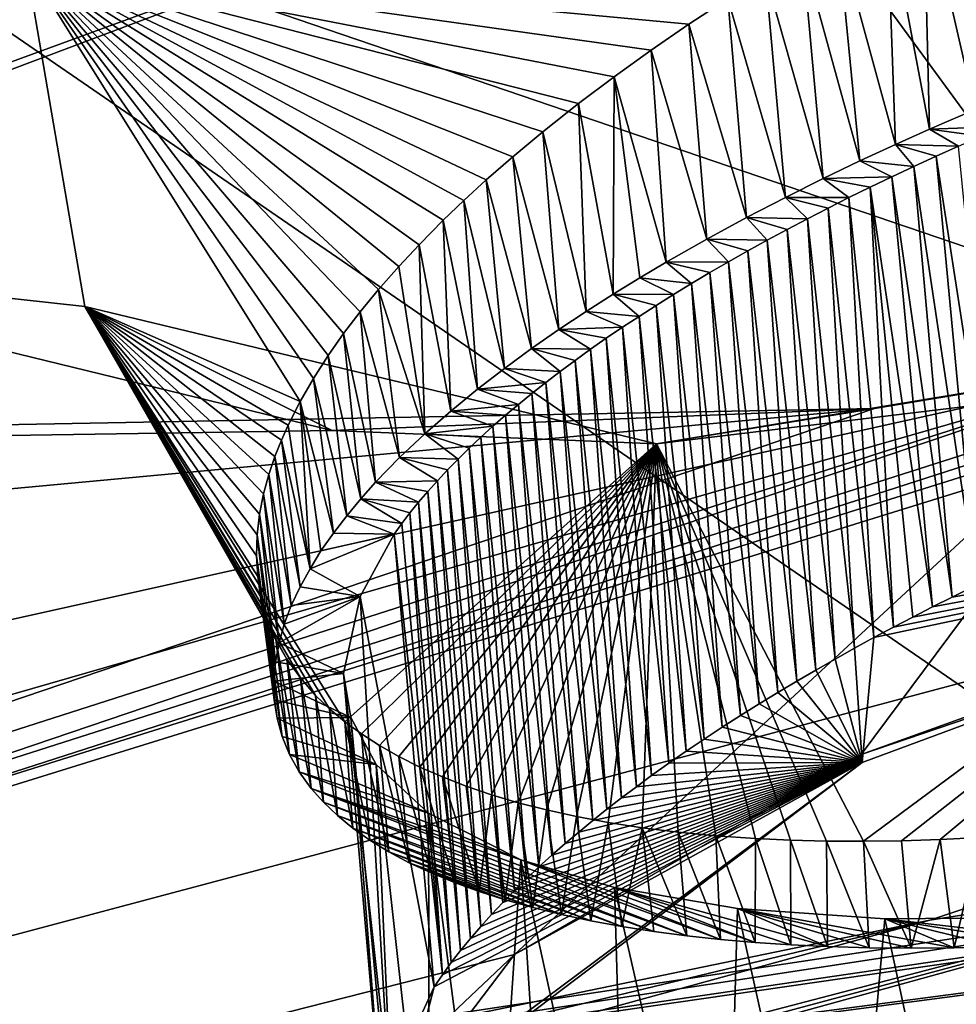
# Model space of a CAD drawing. Header units: metres. Extents: x -147 to 294, y -23 to 81.
# Tile 614 of 656: x 253.68 to 255.16, y 23.64 to 25.2. Entities that reach past the tile are written whole.
import ezdxf

# ---------------------------------------------------------------- set-up
doc = ezdxf.new("R2010")
doc.units = ezdxf.units.M
doc.layers.add('solid_AVA_153', color=7, linetype='CONTINUOUS')

msp = doc.modelspace()

# ---------------------------------------------------------------- linework, layer by layer
at = {"layer": 'solid_AVA_153'}
for points in [[(245.740753, 29.875259, 252.498108), (255.872147, 32.092327, 247.658936), (261.163055, 24.346018, 265.416931)], [(245.740753, 29.875259, 252.498108), (261.163055, 24.346018, 265.416931), (248.68512, 21.944908, 269.990875)], [(255.469574, 24.647493, 173.193665), (254.810135, 25.548954, 170.504013), (261.685242, 28.874174, 167.374313)], [(255.149704, 26.816608, 173.930328), (248.347488, 25.424021, 173.18956), (248.696106, 25.092535, 174.350418)], [(255.149704, 26.816608, 173.930328), (248.654556, 24.796219, 175.164749), (248.363754, 24.45566, 175.959778)], [(254.904739, 26.646141, 174.206131), (255.149704, 26.816608, 173.930328), (248.363754, 24.45566, 175.959778)], [(255.149704, 26.816608, 173.930328), (248.696106, 25.092535, 174.350418), (248.654556, 24.796219, 175.164749)], [(249.014893, 22.539951, 182.073135), (249.05011, 22.516636, 182.166321), (261.893036, 26.654608, 178.844009)], [(257.01651, 25.022217, 179.930618), (249.014893, 22.539951, 182.073135), (261.893036, 26.654608, 178.844009)], [(260.505249, 25.566227, 180.812683), (261.893036, 26.654608, 178.844009), (249.05011, 22.516636, 182.166321)], [(253.99968, 26.257708, 174.621658), (254.904739, 26.646141, 174.206131), (248.363754, 24.45566, 175.959778)], [(253.333679, 25.839958, 175.292038), (253.99968, 26.257708, 174.621658), (248.363754, 24.45566, 175.959778)], [(253.15242, 25.526241, 268.069061), (257.486084, 24.049305, 271.68219), (259.603485, 26.020325, 267.68631)], [(255.120041, 23.769321, 182.246689), (260.505249, 25.566227, 180.812683), (249.05011, 22.516636, 182.166321)], [(255.871292, 23.887583, 182.401062), (260.505249, 25.566227, 180.812683), (255.120041, 23.769321, 182.246689)], [(254.810135, 25.548954, 170.504013), (247.894745, 23.019987, 172.64035), (251.577148, 25.316963, 168.867508)], [(247.99472, 22.985041, 172.805603), (247.894745, 23.019987, 172.64035), (254.810135, 25.548954, 170.504013)], [(247.99472, 22.985041, 172.805603), (254.810135, 25.548954, 170.504013), (255.469574, 24.647493, 173.193665)], [(253.15242, 25.526241, 268.069061), (252.180923, 23.272293, 272.635956), (255.693512, 23.78021, 272.032593)], [(253.15242, 25.526241, 268.069061), (255.693512, 23.78021, 272.032593), (257.486084, 24.049305, 271.68219)], [(253.687149, 25.287249, 176.168106), (252.946671, 25.442703, 176.111176), (253.026169, 24.824734, 177.86409)], [(255.165482, 25.440357, 174.883621), (255.110001, 25.411228, 174.90802), (255.191833, 25.053814, 174.810867)], [(255.110001, 25.411228, 174.90802), (255.051834, 25.379673, 174.935944), (255.119461, 25.022686, 174.845108)], [(255.110001, 25.411228, 174.90802), (255.119461, 25.022686, 174.845108), (255.191833, 25.053814, 174.810867)], [(255.051834, 25.379673, 174.935944), (254.973602, 25.335527, 174.977509), (255.065323, 24.998493, 174.873169)], [(255.051834, 25.379673, 174.935944), (255.065323, 24.998493, 174.873169), (255.119461, 25.022686, 174.845108)], [(254.973602, 25.335527, 174.977509), (254.918045, 25.302921, 175.01001), (255.009186, 24.972517, 174.904709)], [(254.973602, 25.335527, 174.977509), (255.009186, 24.972517, 174.904709), (255.065323, 24.998493, 174.873169)], [(254.918045, 25.302921, 175.01001), (254.859711, 25.267479, 175.046997), (254.951065, 24.944683, 174.939911)], [(254.918045, 25.302921, 175.01001), (254.951065, 24.944683, 174.939911), (255.009186, 24.972517, 174.904709)], [(253.780853, 24.741802, 177.579666), (253.687149, 25.287249, 176.168106), (253.026169, 24.824734, 177.86409)], [(253.687149, 25.287249, 176.168106), (254.121841, 24.591238, 176.05545), (254.142853, 24.627647, 175.986374)], [(253.780853, 24.741802, 177.579666), (254.121841, 24.591238, 176.05545), (253.687149, 25.287249, 176.168106)], [(253.687149, 25.287249, 176.168106), (254.142853, 24.627647, 175.986374), (254.166321, 24.664101, 175.918961)], [(253.687149, 25.287249, 176.168106), (254.166321, 24.664101, 175.918961), (254.190887, 24.698963, 175.856277)], [(253.687149, 25.287249, 176.168106), (254.190887, 24.698963, 175.856277), (254.217178, 24.733433, 175.795853)], [(253.687149, 25.287249, 176.168106), (254.217178, 24.733433, 175.795853), (254.246262, 24.768888, 175.735199)], [(253.687149, 25.287249, 176.168106), (254.246262, 24.768888, 175.735199), (254.278122, 24.805185, 175.674759)], [(253.687149, 25.287249, 176.168106), (254.278122, 24.805185, 175.674759), (254.310394, 24.839758, 175.618652)], [(253.687149, 25.287249, 176.168106), (254.310394, 24.839758, 175.618652), (254.348816, 24.878527, 175.557449)], [(253.687149, 25.287249, 176.168106), (254.348816, 24.878527, 175.557449), (254.381271, 24.90963, 175.50975)], [(253.687149, 25.287249, 176.168106), (254.381271, 24.90963, 175.50975), (254.417007, 24.942389, 175.460861)], [(253.687149, 25.287249, 176.168106), (254.417007, 24.942389, 175.460861), (254.458923, 24.979038, 175.4077)], [(253.687149, 25.287249, 176.168106), (254.458923, 24.979038, 175.4077), (254.506531, 25.018688, 175.352051)], [(253.687149, 25.287249, 176.168106), (254.506531, 25.018688, 175.352051), (254.563309, 25.063627, 175.291275)], [(253.687149, 25.287249, 176.168106), (254.563309, 25.063627, 175.291275), (254.619553, 25.105932, 175.236313)], [(253.687149, 25.287249, 176.168106), (254.619553, 25.105932, 175.236313), (254.678375, 25.14813, 175.183655)], [(253.687149, 25.287249, 176.168106), (254.678375, 25.14813, 175.183655), (254.738205, 25.189177, 175.134598)], [(253.687149, 25.287249, 176.168106), (254.738205, 25.189177, 175.134598), (254.799759, 25.229652, 175.088333)], [(254.859711, 25.267479, 175.046997), (254.799759, 25.229652, 175.088333), (254.891129, 24.914831, 174.979355)], [(254.859711, 25.267479, 175.046997), (254.891129, 24.914831, 174.979355), (254.951065, 24.944683, 174.939911)], [(254.799759, 25.229652, 175.088333), (254.738205, 25.189177, 175.134598), (254.829559, 24.882874, 175.023392)], [(254.799759, 25.229652, 175.088333), (254.829559, 24.882874, 175.023392), (254.891129, 24.914831, 174.979355)], [(254.738205, 25.189177, 175.134598), (254.678375, 25.14813, 175.183655), (254.76651, 24.848747, 175.072342)], [(254.738205, 25.189177, 175.134598), (254.76651, 24.848747, 175.072342), (254.829559, 24.882874, 175.023392)], [(254.678375, 25.14813, 175.183655), (254.619553, 25.105932, 175.236313), (254.702042, 24.812067, 175.127274)], [(254.678375, 25.14813, 175.183655), (254.702042, 24.812067, 175.127274), (254.76651, 24.848747, 175.072342)], [(254.619553, 25.105932, 175.236313), (254.563309, 25.063627, 175.291275), (254.618011, 24.761309, 175.206955)], [(254.619553, 25.105932, 175.236313), (254.618011, 24.761309, 175.206955), (254.660278, 24.787338, 175.165512)], [(254.619553, 25.105932, 175.236313), (254.660278, 24.787338, 175.165512), (254.702042, 24.812067, 175.127274)], [(254.563309, 25.063627, 175.291275), (254.506531, 25.018688, 175.352051), (254.57518, 24.734035, 175.251419)], [(254.563309, 25.063627, 175.291275), (254.57518, 24.734035, 175.251419), (254.618011, 24.761309, 175.206955)], [(255.191833, 25.053814, 174.810867), (255.119461, 25.022686, 174.845108), (255.238068, 25.027166, 174.910797)], [(255.119461, 25.022686, 174.845108), (255.20163, 25.0116, 174.927795), (255.238068, 25.027166, 174.910797)], [(257.01651, 25.022217, 179.930618), (256.058655, 24.751072, 180.049469), (249.014893, 22.539951, 182.073135)], [(254.506531, 25.018688, 175.352051), (254.458923, 24.979038, 175.4077), (254.532135, 24.705372, 175.299545)], [(254.506531, 25.018688, 175.352051), (254.532135, 24.705372, 175.299545), (254.57518, 24.734035, 175.251419)], [(255.119461, 25.022686, 174.845108), (255.065323, 24.998493, 174.873169), (255.165543, 24.995829, 174.945572)], [(255.119461, 25.022686, 174.845108), (255.165543, 24.995829, 174.945572), (255.20163, 25.0116, 174.927795)], [(255.065323, 24.998493, 174.873169), (255.009186, 24.972517, 174.904709), (255.094589, 24.963747, 174.983459)], [(255.065323, 24.998493, 174.873169), (255.094589, 24.963747, 174.983459), (255.129837, 24.979872, 174.964142)], [(255.065323, 24.998493, 174.873169), (255.129837, 24.979872, 174.964142), (255.165543, 24.995829, 174.945572)], [(255.165543, 24.995829, 174.945572), (255.129837, 24.979872, 174.964142), (255.2323, 24.318575, 174.772888)], [(255.129837, 24.979872, 174.964142), (255.094589, 24.963747, 174.983459), (255.193817, 24.300148, 174.792679)], [(255.129837, 24.979872, 174.964142), (255.193817, 24.300148, 174.792679), (255.2323, 24.318575, 174.772888)], [(254.458923, 24.979038, 175.4077), (254.417007, 24.942389, 175.460861), (254.488876, 24.675262, 175.351471)], [(254.458923, 24.979038, 175.4077), (254.488876, 24.675262, 175.351471), (254.532135, 24.705372, 175.299545)], [(255.009186, 24.972517, 174.904709), (254.951065, 24.944683, 174.939911), (255.05983, 24.947475, 175.00354)], [(255.009186, 24.972517, 174.904709), (255.05983, 24.947475, 175.00354), (255.094589, 24.963747, 174.983459)], [(255.094589, 24.963747, 174.983459), (255.05983, 24.947475, 175.00354), (255.155411, 24.281317, 174.813568)], [(255.094589, 24.963747, 174.983459), (255.155411, 24.281317, 174.813568), (255.193817, 24.300148, 174.792679)], [(250.63855, 23.058212, 272.864594), (263.212952, 24.71176, 270.717133), (263.091797, 24.939114, 270.388306)], [(252.180923, 23.272293, 272.635956), (250.63855, 23.058212, 272.864594), (263.091797, 24.939114, 270.388306)], [(257.486084, 24.049305, 271.68219), (252.180923, 23.272293, 272.635956), (263.091797, 24.939114, 270.388306)], [(254.417007, 24.942389, 175.460861), (254.381271, 24.90963, 175.50975), (254.445587, 24.643717, 175.407333)], [(254.417007, 24.942389, 175.460861), (254.445587, 24.643717, 175.407333), (254.488876, 24.675262, 175.351471)], [(254.951065, 24.944683, 174.939911), (254.891129, 24.914831, 174.979355), (254.991867, 24.914528, 175.045853)], [(254.951065, 24.944683, 174.939911), (255.025589, 24.931072, 175.024323), (255.05983, 24.947475, 175.00354)], [(254.951065, 24.944683, 174.939911), (254.991867, 24.914528, 175.045853), (255.025589, 24.931072, 175.024323)], [(255.05983, 24.947475, 175.00354), (255.025589, 24.931072, 175.024323), (255.124283, 24.265709, 174.831421)], [(255.05983, 24.947475, 175.00354), (255.124283, 24.265709, 174.831421), (255.155411, 24.281317, 174.813568)], [(255.025589, 24.931072, 175.024323), (254.991867, 24.914528, 175.045853), (255.062241, 24.233629, 174.869537)], [(255.025589, 24.931072, 175.024323), (255.062241, 24.233629, 174.869537), (255.093231, 24.249817, 174.850052)], [(255.025589, 24.931072, 175.024323), (255.093231, 24.249817, 174.850052), (255.124283, 24.265709, 174.831421)], [(254.381271, 24.90963, 175.50975), (254.348816, 24.878527, 175.557449), (254.402908, 24.610647, 175.467789)], [(254.381271, 24.90963, 175.50975), (254.402908, 24.610647, 175.467789), (254.445587, 24.643717, 175.407333)], [(254.891129, 24.914831, 174.979355), (254.829559, 24.882874, 175.023392), (254.92598, 24.881035, 175.091125)], [(254.891129, 24.914831, 174.979355), (254.92598, 24.881035, 175.091125), (254.958649, 24.897844, 175.06813)], [(254.891129, 24.914831, 174.979355), (254.958649, 24.897844, 175.06813), (254.991867, 24.914528, 175.045853)], [(254.991867, 24.914528, 175.045853), (254.958649, 24.897844, 175.06813), (255.031342, 24.21714, 174.889862)], [(254.991867, 24.914528, 175.045853), (255.031342, 24.21714, 174.889862), (255.062241, 24.233629, 174.869537)], [(254.958649, 24.897844, 175.06813), (254.92598, 24.881035, 175.091125), (255.000519, 24.200346, 174.911087)], [(254.958649, 24.897844, 175.06813), (255.000519, 24.200346, 174.911087), (255.031342, 24.21714, 174.889862)], [(254.348816, 24.878527, 175.557449), (254.310394, 24.839758, 175.618652), (254.360535, 24.576069, 175.532639)], [(254.348816, 24.878527, 175.557449), (254.360535, 24.576069, 175.532639), (254.402908, 24.610647, 175.467789)], [(254.829559, 24.882874, 175.023392), (254.76651, 24.848747, 175.072342), (254.862305, 24.84709, 175.139175)], [(254.829559, 24.882874, 175.023392), (254.862305, 24.84709, 175.139175), (254.89386, 24.864113, 175.114807)], [(254.829559, 24.882874, 175.023392), (254.89386, 24.864113, 175.114807), (254.92598, 24.881035, 175.091125)], [(254.92598, 24.881035, 175.091125), (254.89386, 24.864113, 175.114807), (254.969803, 24.183239, 174.933212)], [(254.92598, 24.881035, 175.091125), (254.969803, 24.183239, 174.933212), (255.000519, 24.200346, 174.911087)], [(254.89386, 24.864113, 175.114807), (254.862305, 24.84709, 175.139175), (254.939255, 24.16585, 174.956223)], [(254.89386, 24.864113, 175.114807), (254.939255, 24.16585, 174.956223), (254.969803, 24.183239, 174.933212)], [(254.310394, 24.839758, 175.618652), (254.278122, 24.805185, 175.674759), (254.319412, 24.53998, 175.602478)], [(254.310394, 24.839758, 175.618652), (254.319412, 24.53998, 175.602478), (254.360535, 24.576069, 175.532639)], [(254.76651, 24.848747, 175.072342), (254.702042, 24.812067, 175.127274), (254.800995, 24.812794, 175.18985)], [(254.76651, 24.848747, 175.072342), (254.800995, 24.812794, 175.18985), (254.831345, 24.829981, 175.164185)], [(254.76651, 24.848747, 175.072342), (254.831345, 24.829981, 175.164185), (254.862305, 24.84709, 175.139175)], [(254.862305, 24.84709, 175.139175), (254.831345, 24.829981, 175.164185), (254.908981, 24.148212, 174.980042)], [(254.862305, 24.84709, 175.139175), (254.908981, 24.148212, 174.980042), (254.939255, 24.16585, 174.956223)], [(254.172516, 24.545462, 179.389053), (253.026169, 24.824734, 177.86409), (248.363754, 24.45566, 175.959778)], [(253.780853, 24.741802, 177.579666), (253.026169, 24.824734, 177.86409), (254.172516, 24.545462, 179.389053)], [(254.831345, 24.829981, 175.164185), (254.800995, 24.812794, 175.18985), (254.878998, 24.130331, 175.004715)], [(254.831345, 24.829981, 175.164185), (254.878998, 24.130331, 175.004715), (254.908981, 24.148212, 174.980042)], [(254.702042, 24.812067, 175.127274), (254.660278, 24.787338, 175.165512), (254.742218, 24.778265, 175.242935)], [(254.702042, 24.812067, 175.127274), (254.771271, 24.795547, 175.21611), (254.800995, 24.812794, 175.18985)], [(254.702042, 24.812067, 175.127274), (254.742218, 24.778265, 175.242935), (254.771271, 24.795547, 175.21611)], [(254.800995, 24.812794, 175.18985), (254.771271, 24.795547, 175.21611), (254.849319, 24.112202, 175.030243)], [(254.800995, 24.812794, 175.18985), (254.849319, 24.112202, 175.030243), (254.878998, 24.130331, 175.004715)], [(254.278122, 24.805185, 175.674759), (254.246262, 24.768888, 175.735199), (254.319412, 24.53998, 175.602478)], [(254.771271, 24.795547, 175.21611), (254.742218, 24.778265, 175.242935), (254.819946, 24.093832, 175.056641)], [(254.771271, 24.795547, 175.21611), (254.819946, 24.093832, 175.056641), (254.849319, 24.112202, 175.030243)], [(254.660278, 24.787338, 175.165512), (254.618011, 24.761309, 175.206955), (254.713852, 24.760954, 175.270325)], [(254.660278, 24.787338, 175.165512), (254.713852, 24.760954, 175.270325), (254.742218, 24.778265, 175.242935)], [(254.742218, 24.778265, 175.242935), (254.713852, 24.760954, 175.270325), (254.790939, 24.075224, 175.083908)], [(254.742218, 24.778265, 175.242935), (254.790939, 24.075224, 175.083908), (254.819946, 24.093832, 175.056641)], [(254.246262, 24.768888, 175.735199), (254.217178, 24.733433, 175.795853), (254.279587, 24.502369, 175.677414)], [(254.246262, 24.768888, 175.735199), (254.279587, 24.502369, 175.677414), (254.319412, 24.53998, 175.602478)], [(254.618011, 24.761309, 175.206955), (254.57518, 24.734035, 175.251419), (254.659119, 24.726254, 175.326752)], [(254.618011, 24.761309, 175.206955), (254.659119, 24.726254, 175.326752), (254.686142, 24.743616, 175.298264)], [(254.618011, 24.761309, 175.206955), (254.686142, 24.743616, 175.298264), (254.713852, 24.760954, 175.270325)], [(254.713852, 24.760954, 175.270325), (254.686142, 24.743616, 175.298264), (254.762283, 24.056377, 175.112076)], [(254.713852, 24.760954, 175.270325), (254.762283, 24.056377, 175.112076), (254.790939, 24.075224, 175.083908)], [(255.032181, 24.580008, 179.853287), (249.014893, 22.539951, 182.073135), (256.058655, 24.751072, 180.049469)], [(254.686722, 24.524265, 178.751083), (255.032181, 24.580008, 179.853287), (256.058655, 24.751072, 180.049469)], [(256.094147, 24.694483, 179.251236), (254.686722, 24.524265, 178.751083), (256.058655, 24.751072, 180.049469)], [(254.686722, 24.524265, 178.751083), (253.780853, 24.741802, 177.579666), (254.172516, 24.545462, 179.389053)], [(253.780853, 24.741802, 177.579666), (254.192825, 24.083929, 177.297302), (254.168655, 24.104258, 177.232056)], [(254.686722, 24.524265, 178.751083), (254.192825, 24.083929, 177.297302), (253.780853, 24.741802, 177.579666)], [(253.780853, 24.741802, 177.579666), (254.168655, 24.104258, 177.232056), (254.146515, 24.125673, 177.165604)], [(253.780853, 24.741802, 177.579666), (254.146515, 24.125673, 177.165604), (254.122314, 24.153343, 177.082703)], [(253.780853, 24.741802, 177.579666), (254.122314, 24.153343, 177.082703), (254.101089, 24.183193, 176.996643)], [(253.780853, 24.741802, 177.579666), (254.101089, 24.183193, 176.996643), (254.083435, 24.214825, 176.908829)], [(253.780853, 24.741802, 177.579666), (254.083435, 24.214825, 176.908829), (254.069778, 24.247644, 176.82103)], [(253.780853, 24.741802, 177.579666), (254.069778, 24.247644, 176.82103), (254.060257, 24.280975, 176.735031)], [(253.780853, 24.741802, 177.579666), (254.060257, 24.280975, 176.735031), (254.054703, 24.314062, 176.652634)], [(253.780853, 24.741802, 177.579666), (254.054703, 24.314062, 176.652634), (254.052658, 24.346746, 176.574158)], [(253.780853, 24.741802, 177.579666), (254.052658, 24.346746, 176.574158), (254.053696, 24.379805, 176.497665)], [(253.780853, 24.741802, 177.579666), (254.053696, 24.379805, 176.497665), (254.057571, 24.412693, 176.424011)], [(253.780853, 24.741802, 177.579666), (254.057571, 24.412693, 176.424011), (254.063919, 24.444801, 176.354095)], [(253.780853, 24.741802, 177.579666), (254.063919, 24.444801, 176.354095), (254.072235, 24.4755, 176.288834)], [(253.780853, 24.741802, 177.579666), (254.072235, 24.4755, 176.288834), (254.08194, 24.504152, 176.22905)], [(253.780853, 24.741802, 177.579666), (254.08194, 24.504152, 176.22905), (254.09227, 24.530111, 176.175919)], [(253.780853, 24.741802, 177.579666), (254.09227, 24.530111, 176.175919), (254.102814, 24.553665, 176.128754)], [(253.780853, 24.741802, 177.579666), (254.102814, 24.553665, 176.128754), (254.121841, 24.591238, 176.05545)], [(254.217178, 24.733433, 175.795853), (254.190887, 24.698963, 175.856277), (254.241379, 24.463242, 175.75766)], [(254.217178, 24.733433, 175.795853), (254.241379, 24.463242, 175.75766), (254.279587, 24.502369, 175.677414)], [(254.57518, 24.734035, 175.251419), (254.532135, 24.705372, 175.299545), (254.632751, 24.708862, 175.355774)], [(254.57518, 24.734035, 175.251419), (254.632751, 24.708862, 175.355774), (254.659119, 24.726254, 175.326752)], [(254.686142, 24.743616, 175.298264), (254.659119, 24.726254, 175.326752), (254.734024, 24.0373, 175.141144)], [(254.686142, 24.743616, 175.298264), (254.734024, 24.0373, 175.141144), (254.762283, 24.056377, 175.112076)], [(254.659119, 24.726254, 175.326752), (254.632751, 24.708862, 175.355774), (254.706177, 24.017992, 175.171127)], [(254.659119, 24.726254, 175.326752), (254.706177, 24.017992, 175.171127), (254.734024, 24.0373, 175.141144)], [(249.415527, 22.556046, 273.432495), (263.212952, 24.71176, 270.717133), (249.170364, 22.859091, 273.062561)], [(250.63855, 23.058212, 272.864594), (249.170364, 22.859091, 273.062561), (263.212952, 24.71176, 270.717133)], [(249.415527, 22.556046, 273.432495), (263.323822, 24.385984, 270.942291), (263.212952, 24.71176, 270.717133)], [(254.190887, 24.698963, 175.856277), (254.166321, 24.664101, 175.918961), (254.218216, 24.437113, 175.812897)], [(254.190887, 24.698963, 175.856277), (254.218216, 24.437113, 175.812897), (254.241379, 24.463242, 175.75766)], [(254.532135, 24.705372, 175.299545), (254.488876, 24.675262, 175.351471), (254.582077, 24.674006, 175.415497)], [(254.532135, 24.705372, 175.299545), (254.607071, 24.691446, 175.385361), (254.632751, 24.708862, 175.355774)], [(254.532135, 24.705372, 175.299545), (254.582077, 24.674006, 175.415497), (254.607071, 24.691446, 175.385361)], [(254.632751, 24.708862, 175.355774), (254.607071, 24.691446, 175.385361), (254.678787, 23.998461, 175.202042)], [(254.632751, 24.708862, 175.355774), (254.678787, 23.998461, 175.202042), (254.706177, 24.017992, 175.171127)], [(254.607071, 24.691446, 175.385361), (254.582077, 24.674006, 175.415497), (254.654861, 23.980915, 175.230316)], [(254.607071, 24.691446, 175.385361), (254.654861, 23.980915, 175.230316), (254.678787, 23.998461, 175.202042)], [(256.094147, 24.694483, 179.251236), (255.014969, 23.894445, 178.333359), (254.686722, 24.524265, 178.751083)], [(256.094147, 24.694483, 179.251236), (255.074905, 23.895306, 178.373978), (255.014969, 23.894445, 178.333359)], [(256.094147, 24.694483, 179.251236), (255.136261, 23.89728, 178.412888), (255.074905, 23.895306, 178.373978)], [(256.094147, 24.694483, 179.251236), (255.199142, 23.900385, 178.450134), (255.136261, 23.89728, 178.412888)], [(254.488876, 24.675262, 175.351471), (254.445587, 24.643717, 175.407333), (254.53418, 24.639076, 175.477356)], [(254.488876, 24.675262, 175.351471), (254.53418, 24.639076, 175.477356), (254.557755, 24.656538, 175.446167)], [(254.488876, 24.675262, 175.351471), (254.557755, 24.656538, 175.446167), (254.582077, 24.674006, 175.415497)], [(254.582077, 24.674006, 175.415497), (254.557755, 24.656538, 175.446167), (254.631332, 23.963202, 175.259354)], [(254.582077, 24.674006, 175.415497), (254.631332, 23.963202, 175.259354), (254.654861, 23.980915, 175.230316)], [(254.166321, 24.664101, 175.918961), (254.142853, 24.627647, 175.986374), (254.195877, 24.410257, 175.870697)], [(254.166321, 24.664101, 175.918961), (254.195877, 24.410257, 175.870697), (254.218216, 24.437113, 175.812897)], [(254.557755, 24.656538, 175.446167), (254.53418, 24.639076, 175.477356), (254.608231, 23.945322, 175.289154)], [(254.557755, 24.656538, 175.446167), (254.608231, 23.945322, 175.289154), (254.631332, 23.963202, 175.259354)], [(255.469574, 24.647493, 173.193665), (247.502975, 21.945267, 175.524384), (248.01416, 22.25729, 174.922226)], [(254.461899, 23.714912, 174.973434), (247.502975, 21.945267, 175.524384), (255.469574, 24.647493, 173.193665)], [(247.99472, 22.985041, 172.805603), (255.469574, 24.647493, 173.193665), (248.263641, 22.570671, 174.169067)], [(255.469574, 24.647493, 173.193665), (248.01416, 22.25729, 174.922226), (248.263641, 22.570671, 174.169067)], [(254.445587, 24.643717, 175.407333), (254.402908, 24.610647, 175.467789), (254.511337, 24.621635, 175.509018)], [(254.445587, 24.643717, 175.407333), (254.511337, 24.621635, 175.509018), (254.53418, 24.639076, 175.477356)], [(255.011337, 24.032179, 174.490723), (254.461899, 23.714912, 174.973434), (255.469574, 24.647493, 173.193665)], [(254.53418, 24.639076, 175.477356), (254.511337, 24.621635, 175.509018), (254.585617, 23.927288, 175.319717)], [(254.53418, 24.639076, 175.477356), (254.585617, 23.927288, 175.319717), (254.608231, 23.945322, 175.289154)], [(256.346741, 24.486605, 174.180756), (255.011337, 24.032179, 174.490723), (255.469574, 24.647493, 173.193665)], [(254.142853, 24.627647, 175.986374), (254.121841, 24.591238, 176.05545), (254.174576, 24.382755, 175.931)], [(254.142853, 24.627647, 175.986374), (254.174576, 24.382755, 175.931), (254.195877, 24.410257, 175.870697)], [(254.402908, 24.610647, 175.467789), (254.489258, 24.604214, 175.541138), (254.511337, 24.621635, 175.509018)], [(254.511337, 24.621635, 175.509018), (254.489258, 24.604214, 175.541138), (254.563507, 23.909115, 175.351028)], [(254.511337, 24.621635, 175.509018), (254.563507, 23.909115, 175.351028), (254.585617, 23.927288, 175.319717)], [(254.402908, 24.610647, 175.467789), (254.360535, 24.576069, 175.532639), (254.467911, 24.586813, 175.573746)], [(254.402908, 24.610647, 175.467789), (254.467911, 24.586813, 175.573746), (254.489258, 24.604214, 175.541138)], [(254.121841, 24.591238, 176.05545), (254.102814, 24.553665, 176.128754), (254.137573, 24.326374, 176.05925)], [(254.121841, 24.591238, 176.05545), (254.137573, 24.326374, 176.05925), (254.154953, 24.354755, 175.993835)], [(254.121841, 24.591238, 176.05545), (254.154953, 24.354755, 175.993835), (254.174576, 24.382755, 175.931)], [(254.489258, 24.604214, 175.541138), (254.467911, 24.586813, 175.573746), (254.541931, 23.890814, 175.383072)], [(254.489258, 24.604214, 175.541138), (254.541931, 23.890814, 175.383072), (254.563507, 23.909115, 175.351028)], [(255.032181, 24.580008, 179.853287), (248.363754, 24.45566, 175.959778), (247.275711, 23.859175, 177.040359)], [(255.032181, 24.580008, 179.853287), (247.275711, 23.859175, 177.040359), (249.014893, 22.539951, 182.073135)], [(255.032181, 24.580008, 179.853287), (254.172516, 24.545462, 179.389053), (248.363754, 24.45566, 175.959778)], [(254.686722, 24.524265, 178.751083), (254.172516, 24.545462, 179.389053), (255.032181, 24.580008, 179.853287)], [(254.360535, 24.576069, 175.532639), (254.319412, 24.53998, 175.602478), (254.42746, 24.552082, 175.64032)], [(254.360535, 24.576069, 175.532639), (254.447311, 24.569435, 175.606796), (254.467911, 24.586813, 175.573746)], [(254.360535, 24.576069, 175.532639), (254.42746, 24.552082, 175.64032), (254.447311, 24.569435, 175.606796)], [(254.467911, 24.586813, 175.573746), (254.447311, 24.569435, 175.606796), (254.520935, 23.872387, 175.415848)], [(254.467911, 24.586813, 175.573746), (254.520935, 23.872387, 175.415848), (254.541931, 23.890814, 175.383072)], [(254.447311, 24.569435, 175.606796), (254.42746, 24.552082, 175.64032), (254.500519, 23.853844, 175.449356)], [(254.447311, 24.569435, 175.606796), (254.500519, 23.853844, 175.449356), (254.520935, 23.872387, 175.415848)], [(254.102814, 24.553665, 176.128754), (254.09227, 24.530111, 176.175919), (254.137573, 24.326374, 176.05925)], [(254.319412, 24.53998, 175.602478), (254.40834, 24.534754, 175.674286), (254.42746, 24.552082, 175.64032)], [(254.42746, 24.552082, 175.64032), (254.40834, 24.534754, 175.674286), (254.480713, 23.835192, 175.483612)], [(254.42746, 24.552082, 175.64032), (254.480713, 23.835192, 175.483612), (254.500519, 23.853844, 175.449356)], [(254.09227, 24.530111, 176.175919), (254.08194, 24.504152, 176.22905), (254.12178, 24.297438, 176.127304)], [(254.09227, 24.530111, 176.175919), (254.12178, 24.297438, 176.127304), (254.137573, 24.326374, 176.05925)], [(254.319412, 24.53998, 175.602478), (254.279587, 24.502369, 175.677414), (254.372375, 24.500185, 175.743576)], [(254.319412, 24.53998, 175.602478), (254.372375, 24.500185, 175.743576), (254.389984, 24.51745, 175.708725)], [(254.319412, 24.53998, 175.602478), (254.389984, 24.51745, 175.708725), (254.40834, 24.534754, 175.674286)], [(254.40834, 24.534754, 175.674286), (254.389984, 24.51745, 175.708725), (254.461548, 23.816435, 175.51857)], [(254.40834, 24.534754, 175.674286), (254.461548, 23.816435, 175.51857), (254.480713, 23.835192, 175.483612)], [(254.686722, 24.524265, 178.751083), (254.219101, 24.064611, 177.361633), (254.192825, 24.083929, 177.297302)], [(254.686722, 24.524265, 178.751083), (254.247574, 24.046238, 177.425308), (254.219101, 24.064611, 177.361633)], [(254.686722, 24.524265, 178.751083), (254.278381, 24.028755, 177.488632), (254.247574, 24.046238, 177.425308)], [(254.686722, 24.524265, 178.751083), (254.311691, 24.012125, 177.551819), (254.278381, 24.028755, 177.488632)], [(254.686722, 24.524265, 178.751083), (254.347473, 23.996401, 177.614716), (254.311691, 24.012125, 177.551819)], [(254.686722, 24.524265, 178.751083), (254.38533, 23.981747, 177.676514), (254.347473, 23.996401, 177.614716)], [(254.389984, 24.51745, 175.708725), (254.372375, 24.500185, 175.743576), (254.443054, 23.797583, 175.554276)], [(254.686722, 24.524265, 178.751083), (254.425323, 23.968142, 177.737366), (254.38533, 23.981747, 177.676514)], [(254.389984, 24.51745, 175.708725), (254.443054, 23.797583, 175.554276), (254.461548, 23.816435, 175.51857)], [(254.686722, 24.524265, 178.751083), (254.467621, 23.955566, 177.79744), (254.425323, 23.968142, 177.737366)], [(254.686722, 24.524265, 178.751083), (254.512405, 23.944019, 177.856873), (254.467621, 23.955566, 177.79744)], [(254.686722, 24.524265, 178.751083), (254.559875, 23.933525, 177.915802), (254.512405, 23.944019, 177.856873)], [(254.686722, 24.524265, 178.751083), (254.610306, 23.924118, 177.974304), (254.559875, 23.933525, 177.915802)], [(254.686722, 24.524265, 178.751083), (254.663956, 23.91584, 178.03244), (254.610306, 23.924118, 177.974304)], [(254.686722, 24.524265, 178.751083), (254.720871, 23.908762, 178.089966), (254.663956, 23.91584, 178.03244)], [(254.686722, 24.524265, 178.751083), (255.014969, 23.894445, 178.333359), (254.956329, 23.894726, 178.290985)], [(254.686722, 24.524265, 178.751083), (254.956329, 23.894726, 178.290985), (254.89917, 23.896137, 178.246994)], [(254.686722, 24.524265, 178.751083), (254.89917, 23.896137, 178.246994), (254.843704, 23.898659, 178.201538)], [(254.686722, 24.524265, 178.751083), (254.843704, 23.898659, 178.201538), (254.780869, 23.903002, 178.146454)], [(254.686722, 24.524265, 178.751083), (254.780869, 23.903002, 178.146454), (254.720871, 23.908762, 178.089966)], [(254.08194, 24.504152, 176.22905), (254.072235, 24.4755, 176.288834), (254.10791, 24.268063, 176.197906)], [(254.08194, 24.504152, 176.22905), (254.10791, 24.268063, 176.197906), (254.12178, 24.297438, 176.127304)], [(254.279587, 24.502369, 175.677414), (254.241379, 24.463242, 175.75766), (254.339493, 24.465803, 175.814529)], [(254.279587, 24.502369, 175.677414), (254.339493, 24.465803, 175.814529), (254.355545, 24.482967, 175.778854)], [(254.279587, 24.502369, 175.677414), (254.355545, 24.482967, 175.778854), (254.372375, 24.500185, 175.743576)], [(254.372375, 24.500185, 175.743576), (254.355545, 24.482967, 175.778854), (254.425232, 23.778645, 175.590683)], [(254.372375, 24.500185, 175.743576), (254.425232, 23.778645, 175.590683), (254.443054, 23.797583, 175.554276)], [(254.355545, 24.482967, 175.778854), (254.339493, 24.465803, 175.814529), (254.408142, 23.759624, 175.627808)], [(254.355545, 24.482967, 175.778854), (254.408142, 23.759624, 175.627808), (254.425232, 23.778645, 175.590683)], [(256.233704, 24.471403, 174.412109), (255.011337, 24.032179, 174.490723), (256.346741, 24.486605, 174.180756)], [(254.072235, 24.4755, 176.288834), (254.063919, 24.444801, 176.354095), (254.09668, 24.238466, 176.270905)], [(254.072235, 24.4755, 176.288834), (254.09668, 24.238466, 176.270905), (254.10791, 24.268063, 176.197906)], [(254.241379, 24.463242, 175.75766), (254.324219, 24.448698, 175.850586), (254.339493, 24.465803, 175.814529)], [(254.339493, 24.465803, 175.814529), (254.324219, 24.448698, 175.850586), (254.391785, 23.740534, 175.665649)], [(254.339493, 24.465803, 175.814529), (254.391785, 23.740534, 175.665649), (254.408142, 23.759624, 175.627808)], [(256.233704, 24.471403, 174.412109), (255.012665, 24.019472, 174.732605), (255.011337, 24.032179, 174.490723)], [(255.031342, 24.21714, 174.889862), (255.012665, 24.019472, 174.732605), (256.233704, 24.471403, 174.412109)], [(255.062241, 24.233629, 174.869537), (255.031342, 24.21714, 174.889862), (256.233704, 24.471403, 174.412109)], [(255.093231, 24.249817, 174.850052), (255.062241, 24.233629, 174.869537), (256.233704, 24.471403, 174.412109)], [(255.124283, 24.265709, 174.831421), (255.093231, 24.249817, 174.850052), (256.233704, 24.471403, 174.412109)], [(255.155411, 24.281317, 174.813568), (255.124283, 24.265709, 174.831421), (256.233704, 24.471403, 174.412109)], [(255.193817, 24.300148, 174.792679), (255.155411, 24.281317, 174.813568), (256.233704, 24.471403, 174.412109)], [(254.241379, 24.463242, 175.75766), (254.218216, 24.437113, 175.812897), (254.309738, 24.431658, 175.887009)], [(254.241379, 24.463242, 175.75766), (254.309738, 24.431658, 175.887009), (254.324219, 24.448698, 175.850586)], [(254.324219, 24.448698, 175.850586), (254.309738, 24.431658, 175.887009), (254.37619, 23.721378, 175.704208)], [(254.324219, 24.448698, 175.850586), (254.37619, 23.721378, 175.704208), (254.391785, 23.740534, 175.665649)], [(254.063919, 24.444801, 176.354095), (254.057571, 24.412693, 176.424011), (254.088547, 24.208757, 176.346344)], [(254.063919, 24.444801, 176.354095), (254.088547, 24.208757, 176.346344), (254.09668, 24.238466, 176.270905)], [(254.218216, 24.437113, 175.812897), (254.195877, 24.410257, 175.870697), (254.283173, 24.3978, 175.960938)], [(254.218216, 24.437113, 175.812897), (254.283173, 24.3978, 175.960938), (254.296051, 24.41469, 175.923798)], [(254.218216, 24.437113, 175.812897), (254.296051, 24.41469, 175.923798), (254.309738, 24.431658, 175.887009)], [(254.309738, 24.431658, 175.887009), (254.296051, 24.41469, 175.923798), (254.361389, 23.702171, 175.743454)], [(254.309738, 24.431658, 175.887009), (254.361389, 23.702171, 175.743454), (254.37619, 23.721378, 175.704208)], [(254.057571, 24.412693, 176.424011), (254.053696, 24.379805, 176.497665), (254.082886, 24.178608, 176.424683)], [(254.057571, 24.412693, 176.424011), (254.082886, 24.178608, 176.424683), (254.088547, 24.208757, 176.346344)], [(254.195877, 24.410257, 175.870697), (254.174576, 24.382755, 175.931), (254.271103, 24.380995, 175.998413)], [(254.195877, 24.410257, 175.870697), (254.271103, 24.380995, 175.998413), (254.283173, 24.3978, 175.960938)], [(254.296051, 24.41469, 175.923798), (254.283173, 24.3978, 175.960938), (254.347427, 23.68292, 175.783386)], [(254.296051, 24.41469, 175.923798), (254.347427, 23.68292, 175.783386), (254.361389, 23.702171, 175.743454)], [(254.283173, 24.3978, 175.960938), (254.271103, 24.380995, 175.998413), (254.347427, 23.68292, 175.783386)], [(249.507706, 22.068993, 273.6539), (263.323822, 24.385984, 270.942291), (249.415527, 22.556046, 273.432495)], [(249.507706, 22.068993, 273.6539), (263.411285, 24.008015, 271.042175), (263.323822, 24.385984, 270.942291)], [(254.053696, 24.379805, 176.497665), (254.052658, 24.346746, 176.574158), (254.080093, 24.148375, 176.505219)], [(254.053696, 24.379805, 176.497665), (254.080093, 24.148375, 176.505219), (254.082886, 24.178608, 176.424683)], [(254.137573, 24.326374, 176.05925), (254.216888, 24.282375, 176.229797), (254.271103, 24.380995, 175.998413)], [(254.154953, 24.354755, 175.993835), (254.137573, 24.326374, 176.05925), (254.271103, 24.380995, 175.998413)], [(254.174576, 24.382755, 175.931), (254.154953, 24.354755, 175.993835), (254.271103, 24.380995, 175.998413)], [(254.271103, 24.380995, 175.998413), (254.216888, 24.282375, 176.229797), (254.33429, 23.663633, 175.824005)], [(254.271103, 24.380995, 175.998413), (254.33429, 23.663633, 175.824005), (254.347427, 23.68292, 175.783386)], [(248.68512, 21.944908, 269.990875), (261.163055, 24.346018, 265.416931), (254.418015, 22.404657, 268.197113)], [(254.052658, 24.346746, 176.574158), (254.080765, 24.118525, 176.587051), (254.080093, 24.148375, 176.505219)], [(254.052658, 24.346746, 176.574158), (254.054703, 24.314062, 176.652634), (254.080765, 24.118525, 176.587051)], [(261.163055, 24.346018, 265.416931), (255.364563, 22.645027, 267.866455), (254.418015, 22.404657, 268.197113)], [(254.137573, 24.326374, 176.05925), (254.12178, 24.297438, 176.127304), (254.216888, 24.282375, 176.229797)], [(254.054703, 24.314062, 176.652634), (254.085312, 24.089294, 176.66983), (254.080765, 24.118525, 176.587051)], [(254.054703, 24.314062, 176.652634), (254.060257, 24.280975, 176.735031), (254.085312, 24.089294, 176.66983)], [(254.12178, 24.297438, 176.127304), (254.10791, 24.268063, 176.197906), (254.216888, 24.282375, 176.229797)], [(254.060257, 24.280975, 176.735031), (254.093353, 24.060286, 176.754364), (254.085312, 24.089294, 176.66983)], [(254.060257, 24.280975, 176.735031), (254.069778, 24.247644, 176.82103), (254.093353, 24.060286, 176.754364)], [(254.088547, 24.208757, 176.346344), (254.190552, 24.160219, 176.54454), (254.216888, 24.282375, 176.229797)], [(254.09668, 24.238466, 176.270905), (254.088547, 24.208757, 176.346344), (254.216888, 24.282375, 176.229797)], [(254.10791, 24.268063, 176.197906), (254.09668, 24.238466, 176.270905), (254.216888, 24.282375, 176.229797)], [(254.216888, 24.282375, 176.229797), (254.190552, 24.160219, 176.54454), (254.263229, 23.50915, 176.175079)], [(254.216888, 24.282375, 176.229797), (254.263229, 23.50915, 176.175079), (254.33429, 23.663633, 175.824005)], [(254.069778, 24.247644, 176.82103), (254.10498, 24.031834, 176.839783), (254.093353, 24.060286, 176.754364)], [(254.069778, 24.247644, 176.82103), (254.083435, 24.214825, 176.908829), (254.10498, 24.031834, 176.839783)], [(254.083435, 24.214825, 176.908829), (254.120316, 24.004349, 176.925049), (254.10498, 24.031834, 176.839783)], [(254.083435, 24.214825, 176.908829), (254.101089, 24.183193, 176.996643), (254.120316, 24.004349, 176.925049)], [(255.031342, 24.21714, 174.889862), (255.000519, 24.200346, 174.911087), (255.012665, 24.019472, 174.732605)], [(254.088547, 24.208757, 176.346344), (254.082886, 24.178608, 176.424683), (254.190552, 24.160219, 176.54454)], [(255.000519, 24.200346, 174.911087), (254.969803, 24.183239, 174.933212), (255.012665, 24.019472, 174.732605)], [(254.082886, 24.178608, 176.424683), (254.080093, 24.148375, 176.505219), (254.190552, 24.160219, 176.54454)], [(254.101089, 24.183193, 176.996643), (254.139542, 23.977978, 177.009872), (254.120316, 24.004349, 176.925049)], [(254.101089, 24.183193, 176.996643), (254.122314, 24.153343, 177.082703), (254.139542, 23.977978, 177.009872)], [(254.969803, 24.183239, 174.933212), (254.939255, 24.16585, 174.956223), (255.012665, 24.019472, 174.732605)], [(254.080093, 24.148375, 176.505219), (254.202408, 24.090542, 176.742294), (254.190552, 24.160219, 176.54454)], [(254.122314, 24.153343, 177.082703), (254.15892, 23.956211, 177.08223), (254.139542, 23.977978, 177.009872)], [(254.122314, 24.153343, 177.082703), (254.146515, 24.125673, 177.165604), (254.15892, 23.956211, 177.08223)], [(254.190552, 24.160219, 176.54454), (254.254379, 23.424948, 176.387711), (254.263229, 23.50915, 176.175079)], [(254.190552, 24.160219, 176.54454), (254.202408, 24.090542, 176.742294), (254.254379, 23.424948, 176.387711)], [(254.939255, 24.16585, 174.956223), (254.908981, 24.148212, 174.980042), (255.012665, 24.019472, 174.732605)], [(254.080093, 24.148375, 176.505219), (254.080765, 24.118525, 176.587051), (254.202408, 24.090542, 176.742294)], [(254.908981, 24.148212, 174.980042), (254.878998, 24.130331, 175.004715), (255.012665, 24.019472, 174.732605)], [(254.146515, 24.125673, 177.165604), (254.180969, 23.935186, 177.154327), (254.15892, 23.956211, 177.08223)], [(254.146515, 24.125673, 177.165604), (254.168655, 24.104258, 177.232056), (254.180969, 23.935186, 177.154327)], [(254.878998, 24.130331, 175.004715), (254.849319, 24.112202, 175.030243), (255.012665, 24.019472, 174.732605)], [(254.080765, 24.118525, 176.587051), (254.085312, 24.089294, 176.66983), (254.202408, 24.090542, 176.742294)], [(254.849319, 24.112202, 175.030243), (254.819946, 24.093832, 175.056641), (255.012665, 24.019472, 174.732605)], [(254.085312, 24.089294, 176.66983), (254.242386, 24.016035, 176.972107), (254.202408, 24.090542, 176.742294)], [(254.168655, 24.104258, 177.232056), (254.205566, 23.915058, 177.225662), (254.180969, 23.935186, 177.154327)], [(254.168655, 24.104258, 177.232056), (254.192825, 24.083929, 177.297302), (254.205566, 23.915058, 177.225662)], [(254.202408, 24.090542, 176.742294), (254.273178, 23.339256, 176.623459), (254.254379, 23.424948, 176.387711)], [(254.202408, 24.090542, 176.742294), (254.242386, 24.016035, 176.972107), (254.273178, 23.339256, 176.623459)], [(254.819946, 24.093832, 175.056641), (254.790939, 24.075224, 175.083908), (255.012665, 24.019472, 174.732605)], [(254.085312, 24.089294, 176.66983), (254.093353, 24.060286, 176.754364), (254.242386, 24.016035, 176.972107)], [(254.192825, 24.083929, 177.297302), (254.232635, 23.895962, 177.295822), (254.205566, 23.915058, 177.225662)], [(254.192825, 24.083929, 177.297302), (254.219101, 24.064611, 177.361633), (254.232635, 23.895962, 177.295822)], [(254.790939, 24.075224, 175.083908), (254.762283, 24.056377, 175.112076), (255.012665, 24.019472, 174.732605)], [(254.093353, 24.060286, 176.754364), (254.10498, 24.031834, 176.839783), (254.242386, 24.016035, 176.972107)], [(254.219101, 24.064611, 177.361633), (254.262466, 23.877771, 177.365311), (254.232635, 23.895962, 177.295822)], [(254.219101, 24.064611, 177.361633), (254.247574, 24.046238, 177.425308), (254.262466, 23.877771, 177.365311)], [(257.486084, 24.049305, 271.68219), (255.693512, 23.78021, 272.032593), (252.180923, 23.272293, 272.635956)], [(254.247574, 24.046238, 177.425308), (254.294937, 23.860493, 177.434021), (254.262466, 23.877771, 177.365311)], [(254.247574, 24.046238, 177.425308), (254.278381, 24.028755, 177.488632), (254.294937, 23.860493, 177.434021)], [(254.762283, 24.056377, 175.112076), (254.734024, 24.0373, 175.141144), (255.012665, 24.019472, 174.732605)], [(254.10498, 24.031834, 176.839783), (254.325165, 23.939217, 177.23671), (254.242386, 24.016035, 176.972107)], [(254.10498, 24.031834, 176.839783), (254.120316, 24.004349, 176.925049), (254.325165, 23.939217, 177.23671)], [(254.278381, 24.028755, 177.488632), (254.329742, 23.844187, 177.501617), (254.294937, 23.860493, 177.434021)], [(254.278381, 24.028755, 177.488632), (254.311691, 24.012125, 177.551819), (254.329742, 23.844187, 177.501617)], [(255.012665, 24.019472, 174.732605), (254.461899, 23.714912, 174.973434), (255.011337, 24.032179, 174.490723)], [(254.734024, 24.0373, 175.141144), (254.706177, 24.017992, 175.171127), (255.012665, 24.019472, 174.732605)], [(254.242386, 24.016035, 176.972107), (254.326996, 23.255878, 176.877625), (254.273178, 23.339256, 176.623459)], [(254.242386, 24.016035, 176.972107), (254.325165, 23.939217, 177.23671), (254.326996, 23.255878, 176.877625)], [(255.012665, 24.019472, 174.732605), (254.26123, 23.45084, 175.707001), (254.461899, 23.714912, 174.973434)], [(254.286453, 23.478199, 175.726959), (254.26123, 23.45084, 175.707001), (255.012665, 24.019472, 174.732605)], [(254.33429, 23.663633, 175.824005), (254.286453, 23.478199, 175.726959), (255.012665, 24.019472, 174.732605)], [(254.311691, 24.012125, 177.551819), (254.366623, 23.828922, 177.567719), (254.329742, 23.844187, 177.501617)], [(254.311691, 24.012125, 177.551819), (254.347473, 23.996401, 177.614716), (254.366623, 23.828922, 177.567719)], [(254.347427, 23.68292, 175.783386), (254.33429, 23.663633, 175.824005), (255.012665, 24.019472, 174.732605)], [(254.361389, 23.702171, 175.743454), (254.347427, 23.68292, 175.783386), (255.012665, 24.019472, 174.732605)], [(254.37619, 23.721378, 175.704208), (254.361389, 23.702171, 175.743454), (255.012665, 24.019472, 174.732605)], [(254.391785, 23.740534, 175.665649), (254.37619, 23.721378, 175.704208), (255.012665, 24.019472, 174.732605)], [(254.408142, 23.759624, 175.627808), (254.391785, 23.740534, 175.665649), (255.012665, 24.019472, 174.732605)], [(254.425232, 23.778645, 175.590683), (254.408142, 23.759624, 175.627808), (255.012665, 24.019472, 174.732605)], [(254.443054, 23.797583, 175.554276), (254.425232, 23.778645, 175.590683), (255.012665, 24.019472, 174.732605)], [(254.461548, 23.816435, 175.51857), (254.443054, 23.797583, 175.554276), (255.012665, 24.019472, 174.732605)], [(254.480713, 23.835192, 175.483612), (254.461548, 23.816435, 175.51857), (255.012665, 24.019472, 174.732605)], [(254.500519, 23.853844, 175.449356), (254.480713, 23.835192, 175.483612), (255.012665, 24.019472, 174.732605)], [(254.520935, 23.872387, 175.415848), (254.500519, 23.853844, 175.449356), (255.012665, 24.019472, 174.732605)], [(254.541931, 23.890814, 175.383072), (254.520935, 23.872387, 175.415848), (255.012665, 24.019472, 174.732605)], [(254.563507, 23.909115, 175.351028), (254.541931, 23.890814, 175.383072), (255.012665, 24.019472, 174.732605)], [(254.585617, 23.927288, 175.319717), (254.563507, 23.909115, 175.351028), (255.012665, 24.019472, 174.732605)], [(254.608231, 23.945322, 175.289154), (254.585617, 23.927288, 175.319717), (255.012665, 24.019472, 174.732605)], [(254.631332, 23.963202, 175.259354), (254.608231, 23.945322, 175.289154), (255.012665, 24.019472, 174.732605)], [(254.654861, 23.980915, 175.230316), (254.631332, 23.963202, 175.259354), (255.012665, 24.019472, 174.732605)], [(254.678787, 23.998461, 175.202042), (254.654861, 23.980915, 175.230316), (255.012665, 24.019472, 174.732605)], [(254.706177, 24.017992, 175.171127), (254.678787, 23.998461, 175.202042), (255.012665, 24.019472, 174.732605)], [(249.507706, 22.068993, 273.6539), (249.574112, 21.555054, 273.642517), (263.411285, 24.008015, 271.042175)], [(263.411285, 24.008015, 271.042175), (249.574112, 21.555054, 273.642517), (263.469086, 23.608601, 271.012054)], [(254.120316, 24.004349, 176.925049), (254.471527, 23.865053, 177.536011), (254.325165, 23.939217, 177.23671)], [(254.120316, 24.004349, 176.925049), (254.139542, 23.977978, 177.009872), (254.471527, 23.865053, 177.536011)], [(254.347473, 23.996401, 177.614716), (254.405624, 23.814714, 177.632309), (254.366623, 23.828922, 177.567719)], [(254.347473, 23.996401, 177.614716), (254.38533, 23.981747, 177.676514), (254.405624, 23.814714, 177.632309)], [(254.38533, 23.981747, 177.676514), (254.425323, 23.968142, 177.737366), (254.405624, 23.814714, 177.632309)], [(254.139542, 23.977978, 177.009872), (254.788223, 23.738728, 178.091583), (254.471527, 23.865053, 177.536011)], [(254.139542, 23.977978, 177.009872), (254.734589, 23.744534, 178.040543), (254.788223, 23.738728, 178.091583)], [(254.139542, 23.977978, 177.009872), (254.15892, 23.956211, 177.08223), (254.734589, 23.744534, 178.040543)], [(254.425323, 23.968142, 177.737366), (254.447037, 23.801521, 177.695694), (254.405624, 23.814714, 177.632309)], [(254.425323, 23.968142, 177.737366), (254.467621, 23.955566, 177.79744), (254.447037, 23.801521, 177.695694)], [(254.15892, 23.956211, 177.08223), (254.682312, 23.751369, 177.987564), (254.734589, 23.744534, 178.040543)], [(254.15892, 23.956211, 177.08223), (254.180969, 23.935186, 177.154327), (254.682312, 23.751369, 177.987564)], [(254.467621, 23.955566, 177.79744), (254.490585, 23.78936, 177.757645), (254.447037, 23.801521, 177.695694)], [(254.467621, 23.955566, 177.79744), (254.512405, 23.944019, 177.856873), (254.490585, 23.78936, 177.757645)], [(254.180969, 23.935186, 177.154327), (254.631653, 23.759254, 177.932739), (254.682312, 23.751369, 177.987564)], [(254.180969, 23.935186, 177.154327), (254.205566, 23.915058, 177.225662), (254.631653, 23.759254, 177.932739)], [(254.325165, 23.939217, 177.23671), (254.424988, 23.177601, 177.148712), (254.326996, 23.255878, 176.877625)], [(254.325165, 23.939217, 177.23671), (254.471527, 23.865053, 177.536011), (254.424988, 23.177601, 177.148712)], [(254.512405, 23.944019, 177.856873), (254.53595, 23.778248, 177.817886), (254.490585, 23.78936, 177.757645)], [(254.512405, 23.944019, 177.856873), (254.559875, 23.933525, 177.915802), (254.53595, 23.778248, 177.817886)], [(254.559875, 23.933525, 177.915802), (254.582855, 23.768209, 177.87619), (254.53595, 23.778248, 177.817886)], [(254.559875, 23.933525, 177.915802), (254.610306, 23.924118, 177.974304), (254.582855, 23.768209, 177.87619)], [(254.610306, 23.924118, 177.974304), (254.631653, 23.759254, 177.932739), (254.582855, 23.768209, 177.87619)], [(254.610306, 23.924118, 177.974304), (254.663956, 23.91584, 178.03244), (254.631653, 23.759254, 177.932739)], [(254.205566, 23.915058, 177.225662), (254.582855, 23.768209, 177.87619), (254.631653, 23.759254, 177.932739)], [(254.205566, 23.915058, 177.225662), (254.232635, 23.895962, 177.295822), (254.582855, 23.768209, 177.87619)], [(254.663956, 23.91584, 178.03244), (254.682312, 23.751369, 177.987564), (254.631653, 23.759254, 177.932739)], [(254.663956, 23.91584, 178.03244), (254.734589, 23.744534, 178.040543), (254.682312, 23.751369, 177.987564)], [(254.663956, 23.91584, 178.03244), (254.720871, 23.908762, 178.089966), (254.734589, 23.744534, 178.040543)], [(254.720871, 23.908762, 178.089966), (254.788223, 23.738728, 178.091583), (254.734589, 23.744534, 178.040543)], [(254.720871, 23.908762, 178.089966), (254.780869, 23.903002, 178.146454), (254.788223, 23.738728, 178.091583)], [(254.780869, 23.903002, 178.146454), (254.843201, 23.733955, 178.14064), (254.788223, 23.738728, 178.091583)], [(254.780869, 23.903002, 178.146454), (254.843704, 23.898659, 178.201538), (254.843201, 23.733955, 178.14064)], [(255.972458, 23.198162, 184.51474), (255.871292, 23.887583, 182.401062), (249.178665, 22.041492, 183.72139)], [(249.203964, 22.096445, 183.564484), (249.178665, 22.041492, 183.72139), (255.871292, 23.887583, 182.401062)], [(249.203964, 22.096445, 183.564484), (255.871292, 23.887583, 182.401062), (249.220673, 22.150333, 183.40596)], [(255.871292, 23.887583, 182.401062), (255.120041, 23.769321, 182.246689), (249.220673, 22.150333, 183.40596)], [(254.232635, 23.895962, 177.295822), (254.53595, 23.778248, 177.817886), (254.582855, 23.768209, 177.87619)], [(254.232635, 23.895962, 177.295822), (254.262466, 23.877771, 177.365311), (254.53595, 23.778248, 177.817886)], [(254.843704, 23.898659, 178.201538), (254.899841, 23.730255, 178.187836), (254.843201, 23.733955, 178.14064)], [(254.843704, 23.898659, 178.201538), (254.89917, 23.896137, 178.246994), (254.899841, 23.730255, 178.187836)], [(254.89917, 23.896137, 178.246994), (254.95787, 23.727591, 178.233093), (254.899841, 23.730255, 178.187836)], [(254.89917, 23.896137, 178.246994), (254.956329, 23.894726, 178.290985), (254.95787, 23.727591, 178.233093)], [(254.956329, 23.894726, 178.290985), (255.023636, 23.725794, 178.281006), (254.95787, 23.727591, 178.233093)], [(254.956329, 23.894726, 178.290985), (255.014969, 23.894445, 178.333359), (255.023636, 23.725794, 178.281006)], [(255.014969, 23.894445, 178.333359), (255.074905, 23.895306, 178.373978), (255.090378, 23.725176, 178.326309)], [(255.014969, 23.894445, 178.333359), (255.090378, 23.725176, 178.326309), (255.023636, 23.725794, 178.281006)], [(255.074905, 23.895306, 178.373978), (255.136261, 23.89728, 178.412888), (255.090378, 23.725176, 178.326309)], [(255.136261, 23.89728, 178.412888), (255.158463, 23.7258, 178.369064), (255.090378, 23.725176, 178.326309)], [(255.136261, 23.89728, 178.412888), (255.199142, 23.900385, 178.450134), (255.158463, 23.7258, 178.369064)], [(255.199142, 23.900385, 178.450134), (255.227814, 23.727644, 178.409286), (255.158463, 23.7258, 178.369064)], [(254.262466, 23.877771, 177.365311), (254.490585, 23.78936, 177.757645), (254.53595, 23.778248, 177.817886)], [(254.262466, 23.877771, 177.365311), (254.294937, 23.860493, 177.434021), (254.490585, 23.78936, 177.757645)], [(254.294937, 23.860493, 177.434021), (254.447037, 23.801521, 177.695694), (254.490585, 23.78936, 177.757645)], [(254.294937, 23.860493, 177.434021), (254.329742, 23.844187, 177.501617), (254.447037, 23.801521, 177.695694)], [(254.471527, 23.865053, 177.536011), (254.519547, 23.13081, 177.335236), (254.424988, 23.177601, 177.148712)], [(254.471527, 23.865053, 177.536011), (254.64151, 23.09005, 177.524368), (254.519547, 23.13081, 177.335236)], [(254.471527, 23.865053, 177.536011), (254.620331, 23.821104, 177.754089), (254.64151, 23.09005, 177.524368)], [(254.843201, 23.733955, 178.14064), (254.620331, 23.821104, 177.754089), (254.471527, 23.865053, 177.536011)], [(254.788223, 23.738728, 178.091583), (254.843201, 23.733955, 178.14064), (254.471527, 23.865053, 177.536011)], [(254.329742, 23.844187, 177.501617), (254.405624, 23.814714, 177.632309), (254.447037, 23.801521, 177.695694)], [(254.329742, 23.844187, 177.501617), (254.366623, 23.828922, 177.567719), (254.405624, 23.814714, 177.632309)], [(254.620331, 23.821104, 177.754089), (254.794373, 23.057587, 177.71257), (254.64151, 23.09005, 177.524368)], [(254.620331, 23.821104, 177.754089), (254.815094, 23.788179, 177.971954), (254.794373, 23.057587, 177.71257)], [(254.95787, 23.727591, 178.233093), (254.815094, 23.788179, 177.971954), (254.620331, 23.821104, 177.754089)], [(254.899841, 23.730255, 178.187836), (254.95787, 23.727591, 178.233093), (254.620331, 23.821104, 177.754089)], [(254.843201, 23.733955, 178.14064), (254.899841, 23.730255, 178.187836), (254.620331, 23.821104, 177.754089)], [(254.815094, 23.788179, 177.971954), (254.982559, 23.035986, 177.895981), (254.794373, 23.057587, 177.71257)], [(254.815094, 23.788179, 177.971954), (255.048691, 23.771688, 178.169968), (254.982559, 23.035986, 177.895981)], [(255.158463, 23.7258, 178.369064), (255.048691, 23.771688, 178.169968), (254.815094, 23.788179, 177.971954)], [(255.090378, 23.725176, 178.326309), (255.158463, 23.7258, 178.369064), (254.815094, 23.788179, 177.971954)], [(255.023636, 23.725794, 178.281006), (255.090378, 23.725176, 178.326309), (254.815094, 23.788179, 177.971954)], [(254.95787, 23.727591, 178.233093), (255.023636, 23.725794, 178.281006), (254.815094, 23.788179, 177.971954)], [(255.120041, 23.769321, 182.246689), (249.05011, 22.516636, 182.166321), (249.202347, 22.346087, 182.785568)], [(255.120041, 23.769321, 182.246689), (249.202347, 22.346087, 182.785568), (249.220673, 22.150333, 183.40596)], [(255.048691, 23.771688, 178.169968), (255.208572, 23.028578, 178.067383), (254.982559, 23.035986, 177.895981)], [(255.048691, 23.771688, 178.169968), (255.306, 23.773684, 178.332611), (255.208572, 23.028578, 178.067383)], [(255.369308, 23.734814, 178.481995), (255.306, 23.773684, 178.332611), (255.048691, 23.771688, 178.169968)], [(255.298172, 23.730663, 178.44693), (255.369308, 23.734814, 178.481995), (255.048691, 23.771688, 178.169968)], [(255.227814, 23.727644, 178.409286), (255.298172, 23.730663, 178.44693), (255.048691, 23.771688, 178.169968)], [(255.158463, 23.7258, 178.369064), (255.227814, 23.727644, 178.409286), (255.048691, 23.771688, 178.169968)], [(254.461899, 23.714912, 174.973434), (254.113876, 23.38575, 175.632462), (247.502975, 21.945267, 175.524384)], [(254.26123, 23.45084, 175.707001), (254.113876, 23.38575, 175.632462), (254.461899, 23.714912, 174.973434)], [(254.263229, 23.50915, 176.175079), (254.286453, 23.478199, 175.726959), (254.33429, 23.663633, 175.824005)]]:
    msp.add_3dface(points, dxfattribs=at)

doc.saveas('drawing.dxf')
